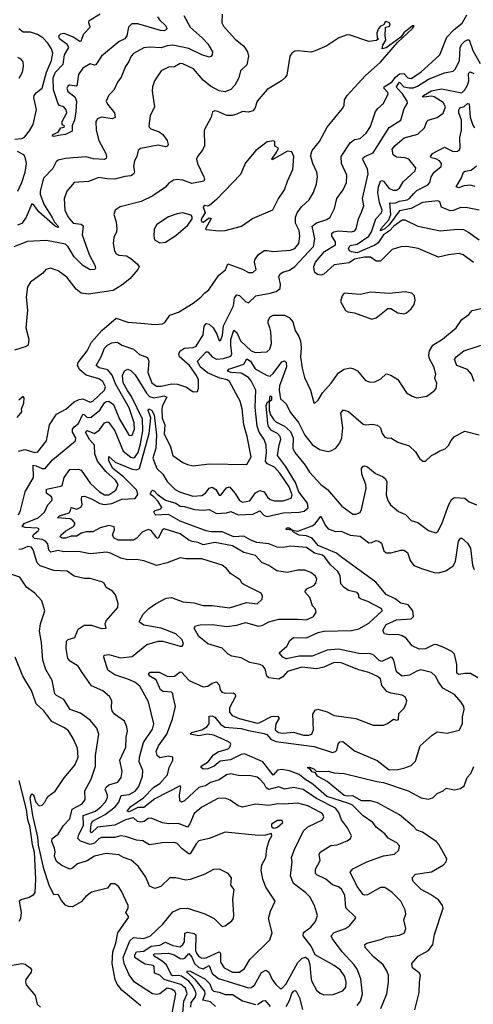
# Model space of a CAD drawing. Extents: x 1552294 to 1694791, y 811929 to 917222.
# Tile 550 of 643: x 1655551 to 1658674, y 899724 to 906506. Entities that reach past the tile are written whole.
import ezdxf

# ---------------------------------------------------------------- set-up
doc = ezdxf.new("R2010")
doc.units = 0

msp = doc.modelspace()

# ---------------------------------------------------------------- linework, layer by layer
at = {"layer": '0CON10XD'}
for points in [[(1656945.8, 906545), (1656942, 906485), (1656955, 906461.2), (1657035, 906371.4), (1657094.4, 906325), (1657118.1, 906285), (1657126, 906255), (1657114.4, 906195), (1657070, 906155), (1657058.5, 906105), (1657032.2, 906055), (1657005, 906025.6), (1656965, 906009.5), (1656925, 906016.4), (1656865, 906049.3), (1656815, 906088.8), (1656748.4, 906168.4), (1656675, 906202.5), (1656655, 906205.4), (1656617.5, 906182.5), (1656575, 906180), (1656525.3, 906154.7), (1656479.4, 906085), (1656464.3, 906045), (1656462.5, 906015), (1656479.2, 905905), (1656448, 905845), (1656438.8, 905775), (1656441.2, 905765), (1656453.8, 905755), (1656510, 905735), (1656536.9, 905715), (1656567.1, 905675), (1656573.8, 905646.2), (1656568.8, 905635), (1656555, 905630.6), (1656505, 905642.7), (1656381.9, 905618.1), (1656365.4, 905604.6), (1656356.9, 905565), (1656341.5, 905535), (1656334.6, 905495), (1656340, 905455), (1656335, 905441.9), (1656315, 905431.3), (1656275, 905427.1), (1656205, 905407.2), (1656151.2, 905411.2), (1656095, 905419.2), (1656025, 905391.9), (1655925.8, 905384.2), (1655875, 905326), (1655857.6, 905272.4), (1655861.5, 905195), (1655884.1, 905145), (1655919.5, 905105), (1655975, 905098.5), (1655987.5, 905087.5), (1655981.7, 905025), (1656028.7, 904888.7), (1656068.6, 904815), (1656072, 904795), (1656067.5, 904785), (1656035, 904784.2), (1655985, 904813.1), (1655925, 904872.5), (1655885, 904940.9), (1655865, 904959.6), (1655735, 904984.6), (1655605, 904978.4), (1655509.3, 904940.7)], [(1656680, 906535), (1656723.5, 906455), (1656809.7, 906379.7), (1656845, 906340), (1656877.5, 906285), (1656875.8, 906265), (1656866.8, 906253.2), (1656855, 906249.2), (1656805, 906263.5), (1656715, 906307.6), (1656605, 906331.1), (1656565, 906327.1), (1656525, 906312.9), (1656445, 906317.4), (1656405, 906312.3), (1656335, 906273.6), (1656318.8, 906255), (1656301.3, 906218.7), (1656280, 906185), (1656250, 906110), (1656223.1, 906075), (1656198, 906022), (1656164.5, 905985.5), (1656146.9, 905945), (1656154.5, 905925), (1656202.5, 905865), (1656207.6, 905832.4), (1656186.2, 905823.8), (1656114.6, 905835.4), (1656086.6, 905823.4), (1656074.4, 905805), (1656077.8, 905745), (1656095.5, 905675), (1656144.5, 905585), (1656149.4, 905565), (1656145, 905550), (1656135, 905543.8), (1656057.9, 905547.9), (1656005, 905562.3), (1655865, 905550.3), (1655815, 905537.9), (1655802, 905528), (1655778.8, 905481.2), (1655714.4, 905415), (1655690.6, 905325), (1655691.9, 905305), (1655716.9, 905235), (1655773.3, 905143.3), (1655791, 905111), (1655815.4, 905085), (1655815, 905074.5), (1655795, 905083.2), (1655683, 905183), (1655645, 905234.1), (1655635, 905237.1), (1655594.7, 905145.3), (1655565, 905102.2), (1655535, 905090.3)], [(1656499.5, 906525), (1656512.2, 906505), (1656557.2, 906465), (1656564.6, 906445.4), (1656561.3, 906438.7), (1656545, 906430.3), (1656521.2, 906431.2), (1656365, 906478.8), (1656323, 906477), (1656300.9, 906455), (1656288.8, 906395), (1656275, 906375.6), (1656235, 906356.5), (1656114.3, 906255.7), (1656075, 906196.2), (1656065, 906192.9), (1656035, 906201.4), (1655985, 906171.5), (1655955, 906130), (1655945, 906049.2), (1655894, 906056), (1655881.1, 906048.9), (1655876.2, 906035), (1655882.5, 906012.5), (1655930.8, 905975), (1655942.9, 905945), (1655938.2, 905875), (1655928.6, 905815), (1655912.8, 905777.2), (1655912.3, 905737.7), (1655865, 905716.4), (1655830.9, 905710.9), (1655785, 905701.5), (1655777.5, 905705), (1655778.9, 905715), (1655815, 905732), (1655835, 905762.5), (1655857.1, 905765), (1655859.2, 905775), (1655843, 905783), (1655842.2, 905805), (1655874.5, 905865), (1655869.6, 905885), (1655855.4, 905905), (1655824.7, 905914.7), (1655816.5, 905926.5), (1655783.3, 906023.3), (1655782.1, 906105), (1655797, 906145), (1655850, 906200), (1655858.9, 906265), (1655889.5, 906315), (1655877.8, 906335), (1655825.2, 906375), (1655820, 906395), (1655835, 906410), (1655855, 906414.4), (1655917.7, 906387.7), (1655965, 906359.3), (1655975, 906360.9), (1655991.8, 906408.2), (1656036.9, 906455), (1656025.9, 906485), (1656028.3, 906501.7), (1656105, 906546.6)], [(1658015.7, 905895), (1658055, 905928.6), (1658086.7, 905995), (1658085.5, 906005), (1658058.9, 906035), (1658059.2, 906045), (1658115, 906078.3), (1658138.9, 906111.1), (1658165, 906134.1), (1658195, 906135.3), (1658223.8, 906105), (1658245, 906102.2), (1658311.6, 906145), (1658444.2, 906265), (1658491.5, 906385), (1658541.4, 906438.6), (1658597.4, 906482.6), (1658630.1, 906539.9)], [(1655542.1, 903535), (1655585, 903546.7), (1655655, 903524.1), (1655675, 903528.5), (1655735, 903604.2), (1655755.4, 903715), (1655805, 903789.5), (1655867.3, 903822.7), (1655925, 903872.9), (1655960.6, 903889.4), (1655985, 903894.7), (1656035, 903872.7), (1656055, 903878), (1656135.4, 903955), (1656142.3, 903977.7), (1656123.8, 904015), (1656095, 904032.5), (1656008.1, 904058.1), (1655965.3, 904095), (1655949.7, 904125), (1655953.3, 904145), (1656015, 904224.3), (1656045.3, 904284.7), (1656116.1, 904365), (1656215, 904449.2), (1656295, 904421.9), (1656385, 904416.9), (1656483, 904407), (1656535, 904411.2), (1656550.5, 904419.5), (1656585, 904472), (1656645, 904491.4), (1656745, 904552.5), (1656798, 904595), (1656824.4, 904625.6), (1656853.3, 904645), (1656922.6, 904747.4), (1656966.6, 904783.4), (1656984.7, 904825.3), (1657085, 904788.1), (1657125, 904765.3), (1657155, 904764.2), (1657177.7, 904785), (1657168.2, 904835), (1657172.9, 904857.1), (1657195, 904888.5), (1657235, 904915.5), (1657255, 904917.5), (1657295, 904909.1), (1657415, 904918.4), (1657445, 904930.5), (1657471.5, 904965), (1657478.5, 905015), (1657473.8, 905053.9), (1657450.7, 905105), (1657448.5, 905145), (1657461.2, 905175), (1657491.7, 905218.3), (1657544.4, 905265), (1657573.4, 905316.6), (1657594.6, 905375.4), (1657600, 905425), (1657596.5, 905455), (1657570, 905515), (1657556.2, 905565), (1657556.4, 905585), (1657565, 905605.8), (1657615, 905667.5), (1657667.8, 905765), (1657774.3, 905895), (1657784.2, 905915), (1657787.3, 905955), (1657804.8, 905985), (1657930, 906120), (1658035.4, 906214.6), (1658151.5, 906348.5), (1658255.4, 906445), (1658267.5, 906465), (1658255, 906464), (1658194.7, 906415.3), (1658175, 906386.9), (1658075, 906312.7), (1658046.4, 906306.4), (1658050, 906330), (1658072.5, 906365), (1658067.5, 906395), (1658070, 906455), (1658095, 906460), (1658100.7, 906469.3), (1658096.7, 906485), (1658075, 906493.3), (1658063.9, 906486.1), (1658058.3, 906471.7), (1658035, 906461.2), (1658020.8, 906445), (1658010, 906415), (1658012.5, 906382.5), (1658020, 906375), (1658007, 906363), (1657955, 906356.2), (1657825, 906400.8), (1657805, 906402.9), (1657748.7, 906381.3), (1657664.4, 906325.6), (1657585, 906291.1), (1657555, 906283.8), (1657468, 906292), (1657445, 906288.8), (1657425, 906276.7), (1657410.8, 906255), (1657389.2, 906125), (1657376, 906105), (1657353.8, 906085), (1657254.7, 906025.3), (1657185.8, 905945), (1657168.6, 905895), (1657155, 905877.5), (1657125, 905868.6), (1657085, 905874.4), (1657045.4, 905854.6), (1657014.6, 905845.4), (1656976, 905846), (1656915, 905874.2), (1656895, 905878), (1656879.3, 905870.7), (1656868.8, 905835), (1656820.8, 905745), (1656822.9, 905635), (1656807.8, 905605), (1656775.5, 905565), (1656768.9, 905545), (1656776, 905515), (1656819.1, 905425), (1656823.1, 905405), (1656818, 905395), (1656735, 905377.9), (1656675, 905401.1), (1656635, 905405.8), (1656609.5, 905400.5), (1656575, 905378.8), (1656555, 905352), (1656467.4, 905292.6), (1656386.2, 905253.8), (1656242.4, 905217.6), (1656208.8, 905195), (1656198, 905165), (1656214.3, 905115), (1656220.6, 905065), (1656218.1, 905045), (1656198.1, 905005), (1656193.3, 904965), (1656204.4, 904915), (1656215, 904894.3)], [(1655517.4, 905682.6), (1655565, 905687.8), (1655582.8, 905697.2), (1655618.8, 905741.2), (1655642.5, 905785), (1655667.5, 905887.5), (1655648.5, 905968.5), (1655650, 905985), (1655665.4, 906005), (1655706.1, 906035), (1655734.2, 906145), (1655769, 906225), (1655777.8, 906275), (1655768.9, 906305), (1655744.6, 906345), (1655710.3, 906380.3), (1655673.9, 906405), (1655625, 906420), (1655575, 906420), (1655545, 906443.3)], [(1658675, 904833.6), (1658605, 904885.6), (1658575.4, 904895.4), (1658502.6, 904887.4), (1658435, 904870.8), (1658295, 904930.6), (1658215.6, 904944.4), (1658175, 904941.9), (1658115, 904922.9), (1658035, 904841.9), (1658005, 904842.9), (1657965, 904870), (1657925, 904871.5), (1657855, 904855.6), (1657818.3, 904831.7), (1657715, 904818.1), (1657645, 904753.9), (1657625, 904746.8), (1657600.8, 904750.8), (1657583.8, 904765), (1657577.5, 904785), (1657576.4, 904806.4), (1657586.5, 904835), (1657649.5, 904910.5), (1657724.2, 904955.8), (1657725.3, 904975), (1657699.2, 905015), (1657700, 905035), (1657714.4, 905045.6), (1657745, 905052.8), (1657835, 905045.8), (1657858.6, 905051.4), (1657867.9, 905065), (1657883.8, 905135), (1657905, 905180.8), (1657920.9, 905225), (1657911.1, 905275), (1657949, 905445), (1657946.2, 905476.2), (1657913.9, 905543.9), (1657915.6, 905555), (1657926, 905565), (1657985, 905590), (1658095.2, 905764.8), (1658174.7, 905815.3), (1658197.7, 905895), (1658219.7, 905930.3), (1658218.3, 905945), (1658185.9, 905995), (1658149.3, 906035), (1658145.9, 906045), (1658151, 906055), (1658165, 906075.7), (1658194.7, 906044.7), (1658235, 906036.1), (1658262.3, 906037.7), (1658290.6, 906049.4), (1658365, 906097.4), (1658475, 906141.1), (1658535, 906151.5), (1658551.3, 906168.7), (1658578, 906225), (1658582.6, 906312.6), (1658592.2, 906335), (1658615, 906358), (1658635, 906368.5), (1658645, 906366.7), (1658671.2, 906295), (1658721.3, 906205)], [(1655546.1, 906103.9), (1655570, 906145), (1655576.9, 906185), (1655573.8, 906215), (1655560, 906235), (1655537.5, 906245)], [(1658715, 904987.5), (1658641.5, 905041.5), (1658608.2, 905058.2), (1658565, 905062), (1658445, 905049.1), (1658295, 905082.1), (1658205, 905125.5), (1658185, 905124.6), (1658127.7, 905085), (1658097, 905053), (1658055, 905023.4), (1658019.9, 904970.1), (1657996.7, 904953.3), (1657875, 904900.6), (1657836.3, 904906.3), (1657820.8, 904915), (1657815, 904930), (1657825, 904950), (1657875, 904959.8), (1657953.7, 905015), (1657972.6, 905045), (1658003.4, 905135), (1658041.8, 905175), (1658045.2, 905195), (1658028.1, 905248.1), (1658017, 905315), (1658020.2, 905355), (1658035, 905393.6), (1658045, 905399.6), (1658055, 905394), (1658095, 905343.1), (1658125, 905332.2), (1658145, 905331.8), (1658164.7, 905345.3), (1658190.2, 905389.8), (1658274.4, 905465), (1658277.1, 905485), (1658230.4, 905545), (1658205, 905555.9), (1658145, 905559.3), (1658123.2, 905575), (1658115.3, 905615), (1658135, 905640.8), (1658165, 905664.6), (1658196.7, 905693.2), (1658292.4, 905717.6), (1658337.6, 905762.4), (1658354.4, 905805), (1658364.2, 905815), (1658425, 905832.2), (1658467.2, 905862.8), (1658481.6, 905905), (1658467.3, 905935), (1658405, 905975.9), (1658385, 905980.6), (1658332.7, 905972.7), (1658322.9, 905975), (1658330.4, 905985), (1658385, 906016.5), (1658455, 906030.1), (1658595, 906002.3), (1658615, 906022.2), (1658635, 906055.5), (1658643.9, 906085), (1658641.9, 906135), (1658651.8, 906148.2), (1658676.7, 906136.7)], [(1658715, 905194), (1658635, 905210.8), (1658588, 905212), (1658535, 905191.1), (1658515, 905190), (1658455.4, 905215.4), (1658442.7, 905252.7), (1658428.8, 905258.8), (1658325, 905246.7), (1658245, 905206.4), (1658165, 905190.5), (1658095, 905092.2), (1658065, 905065.2), (1658035, 905051.8), (1658037.9, 905065), (1658091.3, 905128.7), (1658106.8, 905165), (1658098, 905245), (1658133.5, 905243.5), (1658165, 905257.1), (1658218.5, 905265), (1658235.6, 905275), (1658265, 905310), (1658285, 905330), (1658361.9, 905368.1), (1658373.9, 905385), (1658384.7, 905425), (1658404.1, 905455), (1658453.3, 905495), (1658454.5, 905515), (1658440, 905535), (1658415, 905548.2), (1658384.2, 905555), (1658379.4, 905565), (1658393.1, 905585), (1658475, 905627.8), (1658535, 905599.3), (1658565, 905601.1), (1658579.1, 905610.9), (1658583.6, 905626.4), (1658580.7, 905695), (1658592.7, 905745), (1658592.1, 905815), (1658574.4, 905865), (1658574.2, 905885.8), (1658581.2, 905898.8), (1658611.7, 905908.3), (1658635, 905929.5), (1658645, 905926.7), (1658653, 905835), (1658669.7, 905779.7), (1658681.1, 905761.1)], [(1655542.4, 903095), (1655556.1, 903125), (1655588, 903255), (1655646.7, 903353.3), (1655642.9, 903437.1), (1655665, 903433.8), (1655705.4, 903414.6), (1655725.3, 903414.7), (1655775.4, 903475), (1655934.4, 903605), (1655936.7, 903625), (1655915.3, 903665), (1655914.1, 903685), (1655925, 903702.1), (1655955.8, 903725), (1655985, 903788.9), (1655995, 903786.8), (1656015, 903766.9), (1656041.9, 903768.1), (1656102.7, 903817.3), (1656135, 903866.8), (1656145, 903876.2), (1656165, 903878.6), (1656196.3, 903856.3), (1656238.9, 903755), (1656305, 903641.1), (1656325, 903643.5), (1656341.6, 903685), (1656338.2, 903728.2), (1656305, 903832.5), (1656213.1, 903993.1), (1656187.8, 904057.8), (1656157.5, 904095), (1656098.5, 904108.5), (1656076.2, 904125), (1656111.6, 904185), (1656135, 904244.6), (1656155.5, 904265), (1656185, 904279.3), (1656225, 904284.4), (1656255, 904264.5), (1656335, 904235.8), (1656375, 904200), (1656430.4, 904180.4), (1656439.7, 904155), (1656433.1, 904075), (1656461.1, 904005), (1656492.3, 903982.3), (1656525, 903981.4), (1656595, 903997.1), (1656636.5, 903996.5), (1656700, 903975), (1656745, 903942), (1656773.9, 903946.1), (1656782.5, 903967.5), (1656781.1, 904025), (1656768, 904055), (1656720.2, 904125), (1656651.6, 904185), (1656645.8, 904205), (1656655, 904224.5), (1656685, 904243.5), (1656745, 904247.5), (1656765, 904257.9), (1656815, 904335.6), (1656821.6, 904395), (1656835, 904412.5), (1656855, 904408.2), (1656883.4, 904383.4), (1656909, 904339), (1656924.3, 904295), (1656935, 904300), (1656947.4, 904332.6), (1656953.4, 904396.6), (1657022.6, 904535), (1657030.3, 904589.7), (1657045, 904610), (1657065, 904605.5), (1657105, 904564.4), (1657125, 904556), (1657176.7, 904603.3), (1657275, 904623.1), (1657317.5, 904635), (1657343.8, 904655), (1657347.1, 904685), (1657336, 904735), (1657345, 904756.2), (1657362.4, 904767.6), (1657408.5, 904781.5), (1657445, 904805.6), (1657573.2, 904945), (1657583.6, 904996.4), (1657565.4, 905085), (1657593.1, 905106.9), (1657665, 905130.6), (1657687.3, 905145), (1657718.2, 905205), (1657733.5, 905275), (1657778.5, 905335), (1657801.2, 905385), (1657803.5, 905435), (1657766.9, 905515), (1657764.4, 905565), (1657825, 905657.5), (1657855, 905680.8), (1657895, 905687.1), (1657936.7, 905725), (1657965, 905770.8), (1657999.6, 905875), (1658015.7, 905895)], [(1656925, 905051.2), (1656965, 905054), (1657077.5, 905085), (1657153.6, 905136.4), (1657294.4, 905195.6), (1657330.6, 905269.4), (1657375, 905333.8), (1657394.4, 905395), (1657430.5, 905475), (1657438.8, 905565), (1657425, 905596), (1657395, 905600.4), (1657290, 905540), (1657286.7, 905545), (1657321.4, 905595), (1657331.7, 905621.7), (1657306.7, 905635), (1657306.7, 905665), (1657301.2, 905671.2), (1657255, 905664), (1657176, 905605), (1657105, 905520), (1657070.2, 905439.8), (1656905, 905266.7), (1656860.8, 905229.2), (1656845, 905222.5), (1656825, 905225.8), (1656815, 905217.5), (1656827.5, 905175), (1656802, 905138), (1656800, 905125), (1656804.2, 905114.2), (1656815, 905112.5), (1656855, 905141.2), (1656868, 905138), (1656830, 905065), (1656835, 905060), (1656925, 905051.2)], [(1655536.7, 905325), (1655565.5, 905384.5), (1655588.4, 905455), (1655596.4, 905515), (1655588.7, 905558.7), (1655580, 905575), (1655535, 905598.2)], [(1658686.7, 905356.7), (1658655, 905367.2), (1658608.3, 905361.7), (1658575, 905347.8), (1658556.2, 905355), (1658592.3, 905417.7), (1658605.6, 905455), (1658616.7, 905463.3), (1658659.9, 905470.1), (1658695, 905498.8)], [(1656515, 904969.3), (1656555, 904972.7), (1656625, 905020.2), (1656709.3, 905090.7), (1656737.1, 905135), (1656737.9, 905147.9), (1656730.5, 905160.5), (1656675, 905176.8), (1656635, 905170), (1656575, 905148.4), (1656494.4, 905095), (1656477.4, 905062.6), (1656473.8, 905015), (1656479.6, 904989.6), (1656515, 904969.3)], [(1656215, 904894.3), (1656234, 904884), (1656285, 904878.9), (1656315, 904862.3), (1656360.4, 904825), (1656372.7, 904805), (1656364.1, 904785), (1656307.9, 904722.1), (1656255, 904677.2), (1656195, 904640.6), (1656025, 904616), (1655973.3, 904623.3), (1655939.5, 904649.5), (1655875, 904733.1), (1655815, 904775.8), (1655763.6, 904793.6), (1655730, 904785), (1655709.1, 904760.9), (1655625, 904698), (1655604.3, 904665), (1655594.5, 904595.5), (1655603.3, 904505), (1655593.3, 904383.3), (1655613.1, 904305), (1655610, 904265), (1655595, 904254.4), (1655515, 904230.8)], [(1657975, 904443.8), (1658005, 904453.3), (1658085, 904516.7), (1658105, 904517.5), (1658155, 904486.7), (1658195, 904481.2), (1658215, 904486.2), (1658245.6, 904514.4), (1658266, 904545), (1658273.8, 904575), (1658270, 904605), (1658251.7, 904621.7), (1658205, 904632), (1658095, 904621.2), (1657968.8, 904628.8), (1657893.9, 904613.9), (1657785, 904622.5), (1657770, 904605), (1657760, 904565), (1657793.6, 904503.6), (1657810, 904495), (1657855, 904488), (1657975, 904443.8)], [(1656295, 901963.7), (1656205, 901993), (1656157.9, 902025), (1656128.9, 902115), (1656132.2, 902127.8), (1656165, 902133.3), (1656245, 902110.8), (1656325, 902120.4), (1656425, 902201.2), (1656504, 902226), (1656535.9, 902225.9), (1656655, 902190), (1656668.6, 902191.4), (1656678.6, 902205), (1656670.4, 902235), (1656625, 902276.4), (1656525, 902315.8), (1656406.5, 902336.5), (1656375.8, 902355), (1656374.4, 902365), (1656399.7, 902410.3), (1656440.6, 902449.4), (1656485, 902482.7), (1656558.8, 902521.2), (1656595, 902526.5), (1656675, 902496.4), (1656749.3, 902489.3), (1656815, 902471.6), (1656875, 902471.1), (1656995.3, 902454.7), (1657111.5, 902491.5), (1657185, 902482.2), (1657219.2, 902515), (1657222.9, 902535), (1657212.9, 902555), (1657094, 902615), (1657081.2, 902625), (1657072, 902645), (1657001.9, 902691.9), (1656974.4, 902725), (1656945, 902748.5), (1656805, 902792.5), (1656695, 902791.5), (1656655, 902799.4), (1656565, 902764.3), (1656495, 902745.4), (1656405, 902779.1), (1656355, 902787.9), (1656295, 902785.9), (1656245.9, 902795.9), (1656175, 902831.2), (1656148.1, 902838.1), (1656035, 902827.6), (1655955, 902842.2), (1655855, 902839.6), (1655815, 902849.1), (1655765, 902839.1), (1655751, 902851), (1655744.8, 902895), (1655727.4, 902915), (1655705, 902926.3), (1655653.5, 902933.5), (1655640.3, 902945), (1655645, 902959.3), (1655678.5, 902985), (1655685, 902998.1), (1655673.5, 903003.5), (1655587.6, 903007.6), (1655568.8, 903015), (1655581.3, 903035), (1655676.9, 903075), (1655721.1, 903115), (1655744.1, 903165), (1655771.1, 903195), (1655773.3, 903205), (1655768.6, 903218.6), (1655734.9, 903244.9), (1655735, 903271.5), (1655842.9, 903295), (1655857.8, 903352.2), (1655895, 903407.1), (1655955, 903410.8), (1655975, 903402.2), (1656035, 903314.6), (1656099.5, 903255), (1656133.7, 903233.7), (1656165, 903234.2), (1656212.8, 903265), (1656228.1, 903305), (1656210.6, 903335), (1656143.1, 903393.1), (1656086.8, 903465), (1656067.2, 903515), (1656066.7, 903575), (1656032.2, 903615), (1656003.4, 903665), (1656015, 903675.6), (1656065, 903656.2), (1656099.6, 903680.4), (1656135, 903729.2), (1656155, 903735.4), (1656165, 903731.2), (1656204.7, 903675), (1656263, 903533), (1656315, 903492.7), (1656335, 903488.7), (1656345.9, 903494.1), (1656366.6, 903525), (1656383.1, 903585), (1656399.3, 903675), (1656396.4, 903755), (1656320.5, 903910.5), (1656292.1, 903952.1), (1656263.1, 904005), (1656257.5, 904055), (1656271.4, 904088.6), (1656295, 904098.9), (1656315, 904089.5), (1656345, 904059.6), (1656424.4, 903934.4), (1656445, 903911.3), (1656475, 903901.9), (1656545.6, 903915.6), (1656564.6, 903905), (1656535, 903848.9), (1656529, 903825), (1656532.2, 903762.2), (1656550, 903715), (1656545, 903653.3), (1656590, 903565), (1656605.6, 903505), (1656675, 903455.5), (1656705, 903441.1), (1656745, 903432.9), (1656855, 903447.5), (1657115, 903442.5), (1657144.2, 903495.8), (1657116.6, 903635), (1657094.2, 903715), (1657081.6, 903825), (1657069.1, 903879.1), (1656995, 904012.9), (1656980, 904025), (1656927.8, 904037.8), (1656844, 904074), (1656793.3, 904115), (1656773.8, 904155), (1656835, 904217.8), (1656845, 904219.4), (1656875, 904182.9), (1656905, 904168.1), (1656955, 904171.8), (1657005, 904189.1), (1657012.1, 904205), (1657003.6, 904265), (1657005, 904303.8), (1657025, 904368.5), (1657045, 904352.2), (1657070, 904295), (1657145, 904224.4), (1657175, 904213.8), (1657252.5, 904217.5), (1657272.6, 904237.4), (1657284.8, 904275), (1657280.8, 904355), (1657273, 904383), (1657260.8, 904415), (1657261.3, 904435), (1657275, 904459.4), (1657295, 904470.9), (1657375, 904472.1), (1657405, 904454.5), (1657431.1, 904425), (1657447.1, 904365), (1657473.1, 904325), (1657484.6, 904294.6), (1657489.1, 904245), (1657483.1, 904185), (1657495.7, 904105), (1657512.4, 904042.4), (1657553.2, 903953.2), (1657575, 903867.5), (1657585, 903866.7), (1657605, 903886.2), (1657634.4, 903935.6), (1657695, 904002.5), (1657745.9, 904074.1), (1657785, 904099.4), (1657825, 904108.1), (1657844.5, 904104.5), (1657876.6, 904086.6), (1657930.9, 904020.9), (1657965, 904010), (1657995, 904012.5), (1658036.8, 904033.2), (1658075, 904065.8), (1658105, 904057.1), (1658155, 904027.5), (1658215, 903936.2), (1658253.1, 903913.1), (1658285, 903902.5), (1658355, 903913.8), (1658405, 903948.8), (1658417.5, 903965), (1658422, 904002), (1658410, 904035), (1658415.6, 904065), (1658403.1, 904115), (1658371.1, 904171.1), (1658367, 904193), (1658373.3, 904225), (1658394.3, 904265), (1658461.2, 904305), (1658555, 904384), (1658595, 904440), (1658643.8, 904475), (1658666.9, 904503.1), (1658755, 904524.4)], [(1658680, 904015), (1658660.4, 904065), (1658635, 904096.7), (1658560.4, 904125), (1658543.8, 904165), (1658555.5, 904185), (1658608.1, 904225), (1658765, 904276.7)], [(1657875, 899715.4), (1657896.6, 899745), (1657910, 899795), (1657898.4, 899898.4), (1657874.7, 899965), (1657854.6, 899995), (1657770.4, 900085), (1657704.6, 900175), (1657696.2, 900195), (1657715, 900218.2), (1657794, 900246), (1657822.5, 900265), (1657863.8, 900315), (1657863.8, 900325), (1657797.2, 900387.2), (1657789.3, 900475), (1657767.1, 900517.1), (1657745, 900532.5), (1657705, 900546.7), (1657658.5, 900585), (1657595.6, 900615), (1657586.2, 900625), (1657586.7, 900655), (1657620.5, 900715), (1657613.3, 900755), (1657619.1, 900770.9), (1657692.1, 900817.9), (1657737.6, 900822.4), (1657805, 900849.5), (1657827.5, 900865), (1657835.5, 900885), (1657808.7, 900938.7), (1657765.2, 900995.2), (1657747.8, 901045), (1657725.3, 901075), (1657595, 901141.1), (1657503.5, 901203.5), (1657435, 901216.7), (1657375, 901206.4), (1657335, 901222.7), (1657265, 901202.9), (1657246.9, 901215), (1657235, 901241.5), (1657205.2, 901275.2), (1657185, 901288.9), (1657142.7, 901297.3), (1657055, 901300), (1657005, 901312.2), (1656975, 901303.5), (1656925, 901270.6), (1656865, 901251.8), (1656830.3, 901229.7), (1656785, 901217.7), (1656684.5, 901125.5), (1656665, 901115.4), (1656654.2, 901125), (1656650.6, 901165), (1656659.3, 901219.3), (1656655, 901228.1), (1656480.2, 901139.8), (1656405, 901079.5), (1656365, 901079.3), (1656305, 901050.5), (1656291.5, 901055), (1656315, 901086.4), (1656403.5, 901145), (1656475, 901219), (1656515.3, 901245), (1656569.2, 901305), (1656579.1, 901355), (1656604.4, 901405), (1656605.7, 901425), (1656575, 901433.5), (1656515, 901422.5), (1656497.3, 901437.3), (1656491.1, 901465), (1656506, 901505), (1656564.7, 901585), (1656603.1, 901686.9), (1656622.9, 901775), (1656608.1, 901845), (1656605.6, 901865), (1656595, 901874.2), (1656538.7, 901878.7), (1656519.2, 901889.2), (1656489.7, 901959.7), (1656447.4, 901985), (1656440.3, 901995), (1656440.4, 902005), (1656448.8, 902011.2), (1656511.4, 902011.4), (1656565, 901984.7), (1656585, 901981.8), (1656615.8, 901985), (1656655, 902014), (1656665, 902012.5), (1656718.6, 901955), (1656815, 901910.8), (1656845, 901914.7), (1656875, 901936.9), (1656905, 901945.4), (1656924.6, 901925), (1656930.4, 901890.4), (1656941.4, 901875), (1656965, 901866.1), (1657019.8, 901869.8), (1657035, 901860), (1657035.5, 901845), (1656994.1, 901765), (1656996.2, 901735), (1657013, 901713), (1657061.8, 901691.8), (1657185, 901660.8), (1657205, 901664.7), (1657285, 901706.9), (1657325, 901709.6), (1657336.5, 901695), (1657313.2, 901655), (1657308.9, 901615), (1657331.5, 901595), (1657365, 901590.5), (1657435, 901599.4), (1657505, 901578.7), (1657541.5, 901578.5), (1657561.4, 901585), (1657574, 901615), (1657568.8, 901721.2), (1657585, 901750), (1657604.1, 901755.9), (1657667.6, 901737.6), (1657715, 901712.7), (1657865, 901691.8), (1657985, 901645.6), (1658055, 901647.1), (1658082.9, 901657.1), (1658125, 901688), (1658145, 901682), (1658158.8, 901685), (1658162.1, 901727.9), (1658196.7, 901763.3), (1658212, 901795), (1658215.8, 901815), (1658205, 901841.2), (1658184.3, 901854.3), (1658106.1, 901866.1), (1658077.4, 901877.4), (1658045, 901920), (1658033.8, 901965), (1658015, 901982.3), (1657955, 902009.2), (1657885, 902027.9), (1657763.8, 902075), (1657715, 902078.9), (1657644.8, 902045.2), (1657595, 902035.7), (1657493.7, 902046.3), (1657395, 902015.7), (1657361.3, 901978.7), (1657335, 901963.9), (1657265, 901973.3), (1657251.9, 901985), (1657240, 902035), (1657224.5, 902055), (1657205, 902064.7), (1657135, 902077.9), (1657075, 902111.2), (1657011.4, 902121.4), (1656985, 902136.8), (1656945, 902176.9), (1656845, 902206.6), (1656785, 902257.5), (1656750.8, 902315), (1656760.3, 902329.7), (1656793, 902337), (1656875, 902340), (1656975, 902325.4), (1657046.7, 902335), (1657105, 902353.3), (1657195, 902328.7), (1657224.7, 902335.3), (1657265, 902357.5), (1657335, 902375.9), (1657466.9, 902376.9), (1657525, 902371.5), (1657574.2, 902395), (1657590.8, 902425), (1657587.5, 902445), (1657567.6, 902467.6), (1657547.8, 902525), (1657514, 902565), (1657528, 902585), (1657575, 902608.9), (1657590, 902625), (1657595.4, 902655), (1657585.5, 902675), (1657555, 902697.7), (1657515, 902715.4), (1657466.4, 902713.6), (1657395, 902697.8), (1657320.1, 902710.1), (1657265, 902746.2), (1657216.8, 902766.8), (1657175, 902814.4), (1657095, 902835.5), (1657015, 902882.7), (1656894.1, 902904.1), (1656815, 902887.7), (1656779.4, 902905), (1656737.1, 902912.9), (1656715, 902921.1), (1656655, 902964), (1656545, 902999.6), (1656530.5, 902989.5), (1656505, 902931.6), (1656495, 902936.4), (1656455, 902988.2), (1656435, 902993.8), (1656395, 902976.4), (1656357.1, 902935), (1656335, 902921.3), (1656230.9, 902920.9), (1656200, 902935), (1656189.2, 902955), (1656202.5, 902995), (1656202, 903012), (1656165, 903022.1), (1656105, 903005.9), (1656055, 902977.5), (1656008.2, 902978.2), (1655975, 902968.3), (1655945, 902949.6), (1655905, 902948.7), (1655865, 902934.8), (1655843.3, 902935), (1655829.4, 902945), (1655833.6, 902955), (1655868.2, 902985), (1655921.7, 903015), (1655931.5, 903035), (1655916.9, 903056.9), (1655897.6, 903067.6), (1655810, 903075), (1655825, 903088.1), (1655890.4, 903109.6), (1655901.6, 903125), (1655905, 903147.1), (1655944.7, 903135.3), (1655971.3, 903148.7), (1655980.8, 903165), (1655976.1, 903203.9), (1655978.3, 903221.7), (1655996.8, 903223.2), (1656045, 903205.3), (1656103.4, 903173.4), (1656135, 903166.6), (1656185.4, 903174.6), (1656255, 903202.4), (1656345, 903207.3), (1656363.9, 903235), (1656356.3, 903265), (1656265, 903356.3), (1656191, 903415), (1656165, 903466.7), (1656165, 903497.5), (1656209, 903459), (1656325, 903409.6), (1656355, 903404.7), (1656374.8, 903415.2), (1656443.2, 903655), (1656453.4, 903763.4), (1656434.1, 903815), (1656437.1, 903822.9), (1656445, 903824.4), (1656460.4, 903815), (1656476.7, 903785), (1656492.6, 903645), (1656487.4, 903555), (1656466.5, 903485), (1656495, 903414.6), (1656536.7, 903375), (1656565, 903325.7), (1656620.8, 903270.8), (1656650, 903255), (1656742.5, 903225), (1656805, 903227.6), (1656829.1, 903245), (1656855, 903279.2), (1656875, 903286.7), (1656901.1, 903271.1), (1656925, 903230), (1656935, 903230.6), (1656975, 903282.3), (1656995, 903287.9), (1657035, 903243.5), (1657064.7, 903195), (1657085, 903182), (1657135, 903192.1), (1657175, 903246.8), (1657205, 903263.3), (1657233.3, 903253.3), (1657256.5, 903216.5), (1657275, 903201.6), (1657305, 903191.8), (1657365, 903191.3), (1657418.7, 903211.3), (1657426, 903234), (1657405, 903289.3), (1657341.9, 903381.9), (1657304.6, 903425), (1657256.1, 903446.1), (1657243.2, 903463.2), (1657250.2, 903525), (1657247.4, 903575), (1657233.6, 903613.6), (1657200.5, 903665), (1657186.6, 903706.6), (1657170.9, 903835), (1657176.9, 903955), (1657145, 904019.7), (1657125, 904041.2), (1657075, 904071.1), (1657005.6, 904075.6), (1656981.9, 904085), (1656991.5, 904098.5), (1657095, 904133.2), (1657115, 904170.4), (1657140, 904155), (1657171.5, 904101.5), (1657255, 904054.2), (1657275, 904051.8), (1657295, 904068.7), (1657355, 904150), (1657375, 904157.1), (1657385.9, 904145.9), (1657386.6, 904115), (1657339.8, 903985), (1657338, 903955), (1657346.9, 903895), (1657385, 903860), (1657413.8, 903803.8), (1657471, 903731), (1657514.6, 903645), (1657565, 903581.1), (1657615, 903545.8), (1657675, 903531.2), (1657693.9, 903536.1), (1657726.7, 903555), (1657755, 903591.2), (1657769.1, 903625), (1657775.8, 903694.2), (1657761.3, 903795), (1657775, 903817.5), (1657785, 903817.5), (1657815, 903808.1), (1657915, 903720), (1657935, 903714.4), (1657975, 903721.2), (1658015, 903713.3), (1658034.2, 903694.2), (1658046, 903655), (1658065, 903630), (1658085, 903623.8), (1658105, 903626), (1658155, 903596), (1658231.1, 903571.1), (1658275, 903530), (1658304.4, 903484.4), (1658326.1, 903466.1), (1658345, 903466.2), (1658385, 903504), (1658410, 903515)], [(1655533.4, 903766.6), (1655565.8, 903805), (1655564.2, 903825.8), (1655580, 903865), (1655581.7, 903901.7), (1655575, 903910), (1655545, 903886)], [(1657336.8, 903576.8), (1657348, 903615), (1657344.8, 903635), (1657325.7, 903655.7), (1657285, 903676), (1657264.2, 903704.2), (1657259.1, 903725), (1657247.9, 903847.9), (1657255, 903869.1), (1657270, 903880), (1657275, 903914.4), (1657285, 903911.8), (1657285, 903885.5), (1657267.5, 903875), (1657268.7, 903815), (1657278.3, 903785), (1657299.5, 903749.5), (1657315.2, 903735.2), (1657375, 903707.4), (1657415, 903668.6), (1657434.6, 903625), (1657432.3, 903555), (1657444.1, 903525), (1657516.5, 903436.5), (1657545, 903389.4), (1657625, 903305.4), (1657670, 903270), (1657768.1, 903155), (1657845, 903100.6), (1657865, 903100), (1657895, 903112), (1657905, 903133.3), (1657936.8, 903276.8), (1657932.8, 903305), (1657906.8, 903375), (1657904.5, 903415.5), (1657915, 903431.2), (1657925, 903433.8), (1657945, 903426.2), (1657999.8, 903379.8), (1658049.7, 903359.7), (1658067.5, 903345), (1658078.1, 903325), (1658075, 903232.5), (1658085.6, 903195), (1658103.1, 903165), (1658159.3, 903119.3), (1658207.2, 903097.2), (1658245, 903055.8), (1658292.9, 903042.9), (1658365, 902988.6), (1658415, 902971.4), (1658429.8, 902980.2), (1658457.3, 903032.7), (1658505, 903166.7), (1658525, 903203.3), (1658545, 903213.8), (1658615, 903210), (1658645.8, 903185.8), (1658695, 903163.5)], [(1658410, 903515), (1658442.5, 903537.5), (1658479.8, 903550.2), (1658504.3, 903575), (1658520, 903605), (1658545, 903634), (1658615, 903672.5), (1658715, 903647.1)], [(1658036.5, 899695), (1658078.5, 899795), (1658090.5, 899875), (1658090, 899925), (1658079.6, 899955), (1658052.3, 899995), (1657983.5, 900053.5), (1657930, 900115), (1657926.9, 900135), (1657940, 900145), (1658045, 900172.1), (1658075, 900185.5), (1658165, 900198.9), (1658200, 900215), (1658208.9, 900245), (1658194.6, 900305), (1658208.5, 900345), (1658205.3, 900375.3), (1658175, 900433.1), (1658115, 900493.1), (1658065, 900527.5), (1658035, 900528.5), (1657945, 900478.1), (1657925, 900475.7), (1657915, 900480.6), (1657875, 900534.4), (1657826.9, 900635), (1657845, 900656.9), (1657940, 900705), (1658055, 900745.5), (1658131.3, 900758.7), (1658160, 900785), (1658166.7, 900815), (1658146.2, 900835), (1658088.1, 900868.1), (1658065, 900896.9), (1658005.7, 900945), (1657982.9, 900975), (1657915, 901021.5), (1657842.7, 901095), (1657817.8, 901107.8), (1657665.3, 901155.3), (1657569.1, 901239.1), (1657513.7, 901273.7), (1657475, 901307.8), (1657407.2, 901332.8), (1657355, 901341.5), (1657325, 901337.6), (1657295, 901302.7), (1657225, 901394.6), (1657099.1, 901449.1), (1657075, 901444), (1657002.9, 901407.1), (1656930.7, 901399.3), (1656890.7, 901365), (1656845, 901345.6), (1656813.4, 901343.4), (1656801.1, 901355), (1656800, 901365), (1656847.5, 901395), (1656885, 901442.1), (1656917.4, 901462.6), (1656985, 901482.8), (1656997.7, 901495), (1657004.4, 901515), (1657000.6, 901525), (1656982.9, 901535), (1656886.9, 901576.9), (1656844.8, 901585.2), (1656785, 901573.4), (1656724.5, 901584.5), (1656735, 901596.8), (1656805.2, 901614.8), (1656839.6, 901635), (1656854.3, 901655), (1656855, 901708.8), (1656875, 901710), (1656895, 901701.4), (1656932.4, 901652.4), (1656962.6, 901632.6), (1657075, 901624.4), (1657125, 901608.9), (1657235, 901590), (1657251.3, 901581.4), (1657280, 901550), (1657315, 901534.2), (1657579.2, 901499.2), (1657705, 901458.4), (1657725, 901464.5), (1657733.5, 901475), (1657743.8, 901516.2), (1657755, 901532), (1657775, 901534.4), (1657855, 901468.8), (1658012.7, 901402.7), (1658095, 901340), (1658155, 901341.5), (1658195, 901351.1), (1658245, 901368.9), (1658275, 901398), (1658308.6, 901505), (1658391.5, 901578.5), (1658425, 901600), (1658495, 901592.5), (1658577.4, 901612.6), (1658598.8, 901655), (1658599.5, 901705), (1658611.9, 901755), (1658608.6, 901775), (1658591.4, 901805), (1658545, 901856.7), (1658465, 901902.5), (1658433.3, 901945), (1658413.6, 901985), (1658385, 902008.5), (1658313.3, 902026.7), (1658285, 902018.9), (1658235, 901991.3), (1658185, 901983.8), (1658143.9, 902013.9), (1658127.7, 902095), (1658115, 902112.9), (1658105, 902114.4), (1658044.5, 902085.5), (1658025, 902091.1), (1657987.9, 902127.9), (1657965, 902138.7), (1657885, 902140.9), (1657745, 902169.7), (1657667, 902163), (1657565, 902121.9), (1657475, 902121), (1657385, 902103.6), (1657363.3, 902115), (1657337.5, 902145), (1657389.8, 902190.2), (1657410.9, 902229.1), (1657435, 902250), (1657525, 902248.8), (1657605, 902285.3), (1657645, 902293.8), (1657835, 902299), (1657885, 902310.2), (1657955, 902348.2), (1658045.6, 902435), (1658044.3, 902445), (1658030.6, 902455), (1657947.8, 902497.8), (1657896.4, 902516.4), (1657886, 902525), (1657885.8, 902545), (1657875, 902560.8), (1657815, 902574.1), (1657784.5, 902595), (1657761.3, 902621.3), (1657756.7, 902676.8), (1657740.8, 902705), (1657691.1, 902751.1), (1657652, 902805), (1657635, 902816.6), (1657581.2, 902831.2), (1657525, 902871.4), (1657415, 902880.4), (1657365, 902869.6), (1657322.9, 902872.9), (1657266.4, 902896.4), (1657184, 902904), (1657141, 902921), (1657095, 902949.5), (1657025, 902943.3), (1656945, 902978.8), (1656869, 902979), (1656835.2, 902985.2), (1656655, 903052.2), (1656575, 903096.8), (1656485, 903094), (1656473.4, 903116.6), (1656484.3, 903125.7), (1656518.8, 903135), (1656528.6, 903145), (1656505, 903187.1), (1656475, 903219.6), (1656451.3, 903235), (1656450.3, 903245), (1656459.6, 903260.4), (1656465, 903264.6), (1656479.2, 903259.2), (1656497.5, 903237.5), (1656555, 903195.8), (1656625.2, 903175.2), (1656655, 903156.1), (1656685, 903153.2), (1656755, 903132.2), (1656815, 903127.1), (1656855, 903131.1), (1656905, 903104.8), (1656975, 903109.8), (1657005, 903119.6), (1657055, 903096.1), (1657155, 903099.8), (1657205, 903122.3), (1657235, 903090.6), (1657255, 903084.8), (1657365, 903110), (1657475, 903113.2), (1657510.1, 903119.9), (1657535.9, 903144.1), (1657531.9, 903175), (1657472.1, 903255), (1657449.1, 903319.1), (1657381, 903431), (1657324.8, 903504.8), (1657336.8, 903576.8)], [(1658705, 901973.5), (1658655, 902003.1), (1658615, 902002.1), (1658575, 901996.4), (1658559.5, 902005), (1658560.9, 902065), (1658545.3, 902135), (1658525, 902154.7), (1658475, 902180), (1658425, 902200.7), (1658405, 902202.7), (1658345, 902171.8), (1658300.9, 902170.9), (1658253, 902193), (1658212.3, 902245), (1658185, 902262.8), (1658155, 902270.7), (1658095, 902269.4), (1658063.3, 902275), (1658052.9, 902292.9), (1658054.1, 902304.1), (1658075, 902341.1), (1658145, 902372.5), (1658245, 902379.6), (1658261.1, 902395), (1658257.5, 902435), (1658225, 902474.7), (1658175, 902488), (1658136.1, 902516.1), (1658075, 902546.9), (1658001.6, 902631.6), (1657766.7, 902805), (1657731.6, 902831.6), (1657605, 902884.6), (1657564, 902934), (1657525, 902950.4), (1657475, 902954.3), (1657436.7, 902975), (1657427.5, 902985), (1657430, 902990), (1657383.8, 902995), (1657392, 903005), (1657405, 903006.2), (1657430, 902990), (1657465, 902984), (1657565, 903018.6), (1657585.4, 903034.6), (1657625, 903086.7), (1657653.8, 903023.8), (1657675, 902999.2), (1657725, 902980), (1657765, 902983.5), (1657826.4, 902956.4), (1657895, 902948.2), (1657955, 902903.3), (1657975, 902904.5), (1658005, 902918.6), (1658024.4, 902914.4), (1658041.4, 902901.4), (1658057.9, 902847.9), (1658075, 902833.2), (1658105, 902832.7), (1658175, 902852.5), (1658195, 902852.2), (1658220, 902835), (1658240.2, 902780.2), (1658265, 902745.7), (1658325, 902724.5), (1658405, 902698.5), (1658435, 902695.5), (1658485, 902709.1), (1658535, 902743.5), (1658550.7, 902775), (1658571.8, 902915), (1658585, 902934.2), (1658595, 902935.6), (1658635, 902900), (1658654, 902865), (1658668.5, 902748.5), (1658679.8, 902719.8)], [(1656673, 899663), (1656681.1, 899745), (1656704.2, 899795.8), (1656692.3, 899835), (1656659, 899859), (1656544.7, 899895), (1656515, 899924.7), (1656478.7, 899938.7), (1656475.8, 899985), (1656470.2, 899990.2), (1656415, 899999.6), (1656386.3, 900016.3), (1656344, 900045), (1656343.8, 900065), (1656355.5, 900084.5), (1656405, 900089.5), (1656455, 900124.6), (1656515, 900131.2), (1656555, 900151), (1656605, 900128.8), (1656655, 900119.7), (1656673.6, 900135), (1656685.6, 900155), (1656686.9, 900213.1), (1656705, 900221.4), (1656751.6, 900211.6), (1656763, 900203), (1656762, 900095), (1656768.1, 900075), (1656785, 900051.9), (1656805, 900042.6), (1656834.4, 900044.4), (1656925, 900086), (1656932.4, 900075), (1656932.2, 900015), (1656958.2, 899975), (1657015, 899944.8), (1657065, 899944.7), (1657099, 899971), (1657135, 900032.1), (1657272.9, 900167.1), (1657288.6, 900215), (1657264.3, 900315.7), (1657277.5, 900365), (1657310, 900435), (1657245, 900531.2), (1657225, 900586.7), (1657213.3, 900645), (1657218.1, 900685), (1657245.4, 900734.6), (1657252.2, 900797.8), (1657267.9, 900852.1), (1657286.2, 900885), (1657285, 900900), (1657242, 900888), (1657195, 900885.6), (1656965, 900910), (1656855, 900866.7), (1656785, 900850.6), (1656765, 900828.1), (1656725, 900760), (1656715, 900760.8), (1656669.2, 900795), (1656635, 900831.8), (1656618.8, 900838.8), (1656532.5, 900835), (1656445, 900822.5), (1656399.2, 900849.3), (1656355, 900855.3), (1656279.4, 900879.4), (1656245, 900883.4), (1656205, 900872.7), (1656115, 900873.1), (1656095, 900862.5), (1656065, 900833.4), (1656035, 900824.4), (1655968.6, 900848.6), (1655950.7, 900865), (1655957, 900893), (1655990.6, 900955), (1655988.8, 901025), (1656072.2, 901055), (1656109.6, 901085), (1656138.1, 901115), (1656154.7, 901145), (1656155.8, 901165), (1656138.6, 901205), (1656145, 901220), (1656165, 901235.3), (1656225.3, 901254.7), (1656249.5, 901285), (1656257.2, 901327.2), (1656240, 901405), (1656281.5, 901495), (1656283.5, 901565), (1656292.9, 901605), (1656288.6, 901635), (1656272.9, 901675), (1656203.4, 901723.4), (1656186.9, 901745), (1656181.9, 901765), (1656185.7, 901815), (1656168.6, 901845), (1656123.3, 901883.3), (1656045, 901918.6), (1655981.2, 902008.8), (1655952.9, 902052.9), (1655897.6, 902087.6), (1655883.1, 902105), (1655871.3, 902175), (1655872.7, 902225), (1655885, 902237.5), (1655929.6, 902250.4), (1655953.2, 902306.8), (1655995, 902334.5), (1656045.3, 902335.3), (1656115, 902311.9), (1656146.7, 902315), (1656140, 902345), (1656145.7, 902365), (1656226.4, 902456.4), (1656228.8, 902485), (1656211.2, 902545), (1656190.3, 902570.3), (1656146.2, 902595), (1656133.3, 902625), (1656116.7, 902635), (1656035, 902656.4), (1655995, 902657.5), (1655925, 902671.9), (1655877.3, 902707.3), (1655785, 902711.1), (1655690.6, 902745), (1655671.6, 902765), (1655642.8, 902855), (1655631.8, 902871.8), (1655607.6, 902877.6), (1655565, 902859.2), (1655545, 902856.2)], [(1656599.3, 899650.7), (1656625.7, 899795), (1656617.8, 899815), (1656595, 899828.8), (1656565, 899834.3), (1656515, 899794.7), (1656495, 899790.3), (1656465, 899795.3), (1656342.1, 899875), (1656305, 899927.1), (1656269.8, 900005), (1656262.2, 900045), (1656308.9, 900161.1), (1656335, 900182.9), (1656405, 900177.8), (1656452.2, 900195), (1656535.8, 900275), (1656605, 900361.2), (1656655, 900384.2), (1656705, 900385.8), (1656825, 900347.5), (1656888.8, 900315), (1656945, 900260), (1656966.1, 900263.9), (1657011.7, 900298.3), (1657023.8, 900315), (1657025, 900340), (1657017.1, 900445), (1657027.5, 900515), (1657003.8, 900543.8), (1657010, 900595), (1656985.4, 900625.4), (1656925.5, 900655.5), (1656885, 900651.4), (1656821.7, 900618.3), (1656725, 900582.9), (1656695, 900579.4), (1656625, 900594.2), (1656585, 900594), (1656523.3, 900535), (1656480.5, 900520.5), (1656445, 900536.7), (1656418.7, 900598.7), (1656365.4, 900675.4), (1656317.3, 900717.3), (1656265, 900734.6), (1656232.5, 900752.5), (1656145, 900762.9), (1656065, 900743.8), (1656015, 900712.2), (1655949.1, 900690.9), (1655915, 900660.8), (1655895, 900655.7), (1655840.8, 900680.8), (1655805, 900707.1), (1655789.6, 900745), (1655795.4, 900775), (1655790.4, 900799.6), (1655772.6, 900845), (1655774.3, 900865.7), (1655814.5, 900895.5), (1655853.3, 900955), (1655895, 901002.2), (1655912.4, 901067.6), (1655980.8, 901105), (1656001.9, 901135), (1655998.5, 901195), (1656042.8, 901275), (1656072.5, 901365), (1656073.5, 901436.5), (1656096.5, 901585), (1656081.8, 901625), (1656035, 901680.4), (1655969.4, 901729.4), (1655897.1, 901755), (1655855, 901824.3), (1655805, 901850), (1655792.7, 901862.7), (1655774.6, 901954.6), (1655729.5, 902029.5), (1655708.9, 902095), (1655701.9, 902215), (1655693.1, 902255), (1655688.1, 902295), (1655692.9, 902345), (1655724.2, 902435), (1655704.1, 902504.1), (1655656, 902555), (1655597.9, 902597.9), (1655550.8, 902665), (1655435, 902704.6)], [(1655735, 901140), (1655744.5, 901155.5), (1655795, 901190.8), (1655855.8, 901284.2), (1655929.2, 901370.9), (1655953.8, 901425), (1655947.8, 901487.8), (1655919.5, 901555), (1655887.4, 901607.4), (1655858.9, 901628.9), (1655771.6, 901671.6), (1655717.1, 901745), (1655663.9, 901793.9), (1655632, 901885), (1655572.3, 901985), (1655519.6, 902115)], [(1656728.4, 899705), (1656732, 899735), (1656760, 899775), (1656765.5, 899795), (1656761.7, 899815), (1656738.2, 899855), (1656715, 899882.4), (1656665, 899916.4), (1656645, 899922.5), (1656605, 899919.7), (1656595.3, 899925.3), (1656560.6, 899995), (1656530.9, 900020.9), (1656476.9, 900055), (1656472.3, 900065), (1656479.3, 900070.7), (1656574.8, 900075.2), (1656614.7, 900064.7), (1656655, 900039.8), (1656675, 900036.1), (1656687.9, 900042.1), (1656715, 900073.1), (1656735, 900048.6), (1656755.1, 900005), (1656785, 899977.7), (1656815, 899968.9), (1656855, 899991.1), (1656876.1, 899935), (1656920.6, 899900.6), (1657125, 899836.8), (1657145, 899838.5), (1657167.1, 899855), (1657215, 899941.8), (1657245, 899957.7), (1657265, 899945.5), (1657288.2, 899895), (1657315, 899861.2), (1657343.4, 899833.4), (1657355, 899832.2), (1657384.7, 899865), (1657465, 900011.4), (1657495, 900040.8), (1657519.5, 900049.5), (1657535.7, 900035.7), (1657548.5, 899998.5), (1657554.7, 899914.7), (1657560.4, 899885), (1657595, 899820.8), (1657619.5, 899799.5), (1657645, 899788.8), (1657708.4, 899791.6), (1657775, 899815.5), (1657797.2, 899842.8), (1657799.5, 899875), (1657790.3, 899915), (1657758.5, 899958.5), (1657715, 899990.7), (1657584.3, 900064.3), (1657556.5, 900125), (1657501.5, 900195), (1657505, 900218.1), (1657554.5, 900255), (1657587.5, 900295), (1657601.5, 900335), (1657580, 900405), (1657547.9, 900465), (1657521.9, 900491.9), (1657435.5, 900555), (1657415, 900607.5), (1657426.5, 900705), (1657422.5, 900735), (1657440.5, 900785), (1657505, 900918.2), (1657535, 900946.9), (1657635.7, 900995), (1657645.5, 901015), (1657635.5, 901035), (1657622.2, 901045), (1657535, 901091.8), (1657465, 901108.8), (1657365, 901102.2), (1657325, 901105.2), (1657265, 901094.3), (1657175, 901102.1), (1657085, 901082.7), (1657055, 901091.5), (1656999.1, 901129.1), (1656965, 901143.1), (1656915, 901140.5), (1656805, 901081.5), (1656751.7, 901038.3), (1656722.5, 900967.5), (1656705, 900943.6), (1656645, 900969.7), (1656577.3, 900967.3), (1656535, 900974.2), (1656455, 901005.8), (1656435, 901003.5), (1656406.6, 900983.4), (1656385, 900977.6), (1656362.7, 900982.7), (1656335, 901007.2), (1656323.3, 901006.7), (1656278.9, 900995), (1656205, 900956.6), (1656085.9, 900944.1), (1656045, 900905.6), (1656037.9, 900915), (1656042.1, 900965), (1656052.9, 900985), (1656139.4, 901030.6), (1656208.4, 901085), (1656233.3, 901115), (1656248.3, 901161.8), (1656305, 901167.8), (1656345, 901191.8), (1656370.3, 901225), (1656395.4, 901295), (1656399.1, 901335), (1656374.2, 901395), (1656375.3, 901425), (1656403.6, 901526.4), (1656465, 901618.1), (1656474.1, 901655), (1656436.6, 901806.6), (1656376.7, 901915), (1656343.7, 901943.7), (1656295, 901963.7)], [(1658270.6, 899685), (1658302.2, 899805), (1658302.9, 899875), (1658310.9, 899925), (1658300.8, 899940.8), (1658255.7, 899975), (1658250.8, 900005), (1658294.2, 900055), (1658365, 900093.3), (1658395.5, 900135), (1658407.6, 900205), (1658466.1, 900385), (1658462.1, 900405), (1658435, 900442.5), (1658379.8, 900479.8), (1658313.8, 900513.8), (1658259.7, 900569.7), (1658254, 900595), (1658275, 900619.4), (1658385, 900635.5), (1658468.6, 900685), (1658486.9, 900705), (1658491.9, 900725), (1658468.1, 900768.1), (1658436.4, 900825), (1658417.5, 900845), (1658325, 900908.9), (1658285, 900923.3), (1658265, 900946.2), (1658165, 901028.1), (1658015, 901110.9), (1657965, 901124.5), (1657903.5, 901125), (1657845, 901160.7), (1657805, 901157), (1657785, 901161.9), (1657668.2, 901258.2), (1657601.5, 901295), (1657587.1, 901317.1), (1657565, 901324.7), (1657552.1, 901342.1), (1657529.2, 901355), (1657545, 901358.1), (1657575, 901345.5), (1657595, 901327.1), (1657675, 901329.2), (1657715, 901318.8), (1657785, 901312.9), (1658009, 901259)], [(1658009, 901259), (1658055, 901252.5), (1658225, 901194.3), (1658315, 901146.8), (1658363.9, 901136.1), (1658394.2, 901145), (1658425, 901175.5), (1658466.2, 901195), (1658487.7, 901212.3), (1658545, 901201.2), (1658585, 901210), (1658611.7, 901228.3), (1658632.5, 901285), (1658656.2, 901313.8), (1658678.2, 901361.8)], [(1655544.5, 901265), (1655595.3, 901065), (1655603.8, 900995), (1655618.5, 900955), (1655636.5, 900825), (1655650, 900775), (1655660.4, 900585), (1655656, 900494), (1655643.7, 900476.3), (1655615, 900460), (1655565, 900445.7), (1655546.4, 900433.6), (1655561.1, 900355), (1655556.1, 900313.9), (1655545.3, 900294.7)], [(1656383.9, 899713.9), (1656255, 899820.4), (1656222.7, 899862.7), (1656207.8, 899895), (1656188.2, 900005), (1656192, 900085), (1656212.3, 900145), (1656226.6, 900215), (1656266.7, 900275), (1656302.5, 900325), (1656281.1, 900355), (1656296.4, 900385), (1656297.3, 900405), (1656252.6, 900502.6), (1656230, 900535), (1656205, 900554), (1656175.9, 900554.1), (1656155, 900523.8), (1656044.6, 900495.4), (1656005, 900465.8), (1655975, 900429.2), (1655915, 900394.3), (1655887.3, 900397.3), (1655867, 900407), (1655838.9, 900438.9), (1655815, 900480), (1655785, 900478.8), (1655753.5, 900545), (1655717.7, 900657.7), (1655679, 900819), (1655674.7, 900875), (1655641.8, 901025), (1655623.9, 901143.9), (1655630, 901170), (1655635, 901173.8), (1655645, 901166.2), (1655662.2, 901115), (1655685, 901091.2), (1655705, 901096.2), (1655723.8, 901115), (1655735, 901140)], [(1657305, 900936), (1657325, 900942.9), (1657362, 900975), (1657358.8, 900988.8), (1657325, 900988.9), (1657284.3, 900965), (1657285, 900947.5), (1657295, 900938.8), (1657305, 900936)], [(1655435, 899982.4), (1655565, 900005.5), (1655589.3, 899999.3), (1655623.9, 899973.9), (1655630.8, 899960.8), (1655629.7, 899945), (1655593.8, 899895), (1655590.4, 899875), (1655595, 899858.8), (1655656.7, 899785), (1655671.1, 899725), (1655694.2, 899705)], [(1656899.1, 899709.1), (1656865, 899741.3), (1656812.7, 899752.7), (1656827, 899795), (1656825.1, 899815.1), (1656761.4, 899891.4), (1656701.5, 899945), (1656705, 899955.3), (1656725, 899951.6), (1656825, 899898.2), (1656858.8, 899865), (1656874.5, 899825), (1656885, 899814.1), (1656925, 899807.6), (1656965, 899790.3), (1657015, 899790.2), (1657085, 899747), (1657175, 899722.5)], [(1657385, 899708.6), (1657409.2, 899750.8), (1657425, 899797.5), (1657435, 899813.6), (1657448.2, 899818.2), (1657455.2, 899815.2), (1657477.2, 899767.2), (1657497.3, 899687.3)], [(1657187.1, 899722.9), (1657225, 899748.4), (1657240.5, 899750.5), (1657275, 899708.1)]]:
    msp.add_lwpolyline(points, dxfattribs=at)

doc.saveas('drawing.dxf')
